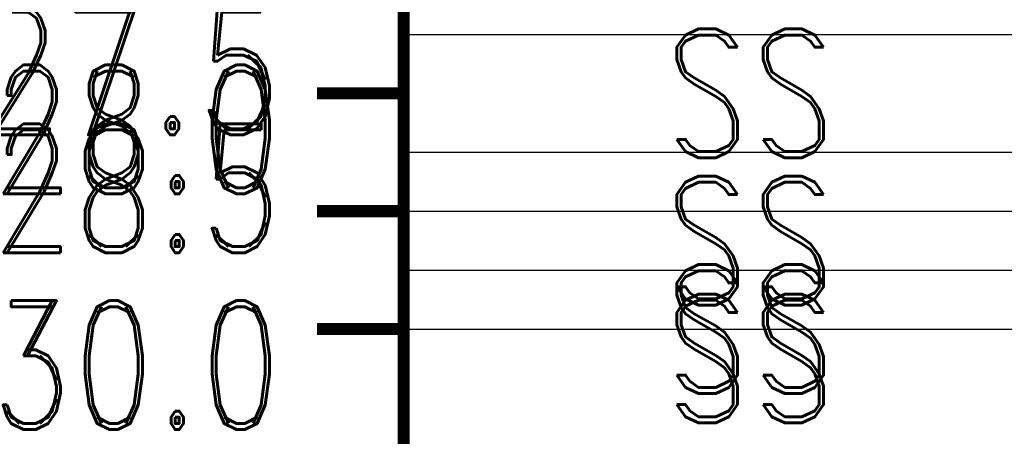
# Model space of a CAD drawing. Extents: x -2 to 113, y -136 to 16.
# Tile 374 of 541: x 56.82 to 65.17, y -55.55 to -52.01. Entities that reach past the tile are written whole.
import ezdxf
from ezdxf.enums import TextEntityAlignment as Align

# ---------------------------------------------------------------- set-up
doc = ezdxf.new("R2010")
doc.units = 0
doc.header["$MEASUREMENT"] = 0
doc.linetypes.add('SOLID', pattern=[0])
doc.layers.get('0').update_dxf_attribs({"linetype": 'SOLID'})
for name, color, linetype in [('1', 7, 'SOLID'), ('10', 7, 'SOLID'), ('11', 7, 'SOLID'), ('12', 7, 'SOLID'), ('13', 7, 'SOLID'), ('14', 7, 'SOLID'), ('15', 7, 'SOLID'), ('16', 7, 'SOLID'), ('17', 7, 'SOLID'), ('18', 7, 'SOLID'), ('19', 7, 'SOLID'), ('2', 7, 'SOLID'), ('20', 7, 'SOLID'), ('21', 7, 'SOLID'), ('22', 7, 'SOLID'), ('23', 7, 'SOLID'), ('24', 7, 'SOLID'), ('25', 7, 'SOLID'), ('26', 7, 'SOLID'), ('27', 7, 'SOLID'), ('28', 7, 'SOLID'), ('29', 7, 'SOLID'), ('3', 7, 'SOLID'), ('30', 7, 'SOLID'), ('31', 7, 'SOLID'), ('32', 7, 'SOLID'), ('33', 7, 'SOLID'), ('34', 7, 'SOLID'), ('35', 7, 'SOLID'), ('36', 7, 'SOLID'), ('37', 7, 'SOLID'), ('38', 7, 'SOLID'), ('39', 7, 'SOLID'), ('4', 7, 'SOLID'), ('40', 7, 'SOLID'), ('41', 7, 'SOLID'), ('42', 7, 'SOLID'), ('43', 7, 'SOLID'), ('44', 7, 'SOLID'), ('45', 7, 'SOLID'), ('46', 7, 'SOLID'), ('47', 7, 'SOLID'), ('48', 7, 'SOLID'), ('49', 7, 'SOLID'), ('5', 7, 'SOLID'), ('50', 7, 'SOLID'), ('51', 7, 'SOLID'), ('52', 7, 'SOLID'), ('53', 7, 'SOLID'), ('54', 7, 'SOLID'), ('55', 7, 'SOLID'), ('56', 7, 'SOLID'), ('57', 7, 'SOLID'), ('58', 7, 'SOLID'), ('59', 7, 'SOLID'), ('6', 7, 'SOLID'), ('60', 7, 'SOLID'), ('61', 7, 'SOLID'), ('62', 7, 'SOLID'), ('63', 7, 'SOLID'), ('64', 7, 'SOLID'), ('65', 7, 'SOLID'), ('66', 7, 'SOLID'), ('67', 7, 'SOLID'), ('68', 7, 'SOLID'), ('7', 7, 'SOLID'), ('8', 7, 'SOLID'), ('9', 7, 'SOLID')]:
    doc.layers.add(name, color=color, linetype=linetype)
doc.styles.add('ROMAND', font='romand', dxfattribs={"height": 1})

msp = doc.modelspace()

# ---------------------------------------------------------------- linework, layer by layer
at = {"color": 7, "linetype": 'SOLID', "const_width": 0.1029}
for points in [[(60.0766, -13.1385), (60.0766, -125.6385)], [(60.0766, -52.6385), (59.3413, -52.6385)], [(60.0766, -53.6385), (59.3413, -53.6385)], [(60.0766, -54.6385), (59.3413, -54.6385)]]:
    msp.add_lwpolyline(points, dxfattribs=at)
at = {"color": 7, "linetype": 'SOLID'}
msp.add_lwpolyline([(60.0766, -52.1385), (82.1354, -52.1385)], dxfattribs=at)
at = {"layer": '1', "color": 7, "linetype": 'SOLID', "const_width": 0.1029}
for points in [[(60.0766, -13.1385), (60.0766, -125.6385)], [(60.0766, -52.6385), (59.3413, -52.6385)], [(60.0766, -53.6385), (59.3413, -53.6385)], [(60.0766, -54.6385), (59.3413, -54.6385)]]:
    msp.add_lwpolyline(points, dxfattribs=at)
at = {"layer": '1', "color": 7, "linetype": 'SOLID'}
msp.add_lwpolyline([(60.0766, -52.1385), (82.1354, -52.1385)], dxfattribs=at)
at = {"layer": '10', "color": 7, "linetype": 'SOLID', "const_width": 0.1029}
for points in [[(60.0766, -13.1385), (60.0766, -125.6385)], [(60.0766, -52.6385), (59.3413, -52.6385)], [(60.0766, -53.6385), (59.3413, -53.6385)], [(60.0766, -54.6385), (59.3413, -54.6385)]]:
    msp.add_lwpolyline(points, dxfattribs=at)
at = {"layer": '10', "color": 7, "linetype": 'SOLID'}
msp.add_lwpolyline([(60.0766, -52.1385), (82.1354, -52.1385)], dxfattribs=at)
at = {"layer": '11', "color": 7, "linetype": 'SOLID', "const_width": 0.1029}
for points in [[(60.0766, -13.1385), (60.0766, -125.6385)], [(60.0766, -52.6385), (59.3413, -52.6385)], [(60.0766, -53.6385), (59.3413, -53.6385)], [(60.0766, -54.6385), (59.3413, -54.6385)]]:
    msp.add_lwpolyline(points, dxfattribs=at)
at = {"layer": '12', "color": 7, "linetype": 'SOLID', "const_width": 0.1029}
for points in [[(60.0766, -13.1385), (60.0766, -125.6385)], [(60.0766, -52.6385), (59.3413, -52.6385)], [(60.0766, -53.6385), (59.3413, -53.6385)], [(60.0766, -54.6385), (59.3413, -54.6385)]]:
    msp.add_lwpolyline(points, dxfattribs=at)
at = {"layer": '12', "color": 7, "linetype": 'SOLID'}
msp.add_lwpolyline([(60.0766, -54.1385), (82.1354, -54.1385)], dxfattribs=at)
at = {"layer": '13', "color": 7, "linetype": 'SOLID', "const_width": 0.1029}
for points in [[(60.0766, -13.1385), (60.0766, -125.6385)], [(60.0766, -52.6385), (59.3413, -52.6385)], [(60.0766, -53.6385), (59.3413, -53.6385)], [(60.0766, -54.6385), (59.3413, -54.6385)]]:
    msp.add_lwpolyline(points, dxfattribs=at)
at = {"layer": '14', "color": 7, "linetype": 'SOLID', "const_width": 0.1029}
for points in [[(60.0766, -13.1385), (60.0766, -125.6385)], [(60.0766, -52.6385), (59.3413, -52.6385)], [(60.0766, -53.6385), (59.3413, -53.6385)], [(60.0766, -54.6385), (59.3413, -54.6385)]]:
    msp.add_lwpolyline(points, dxfattribs=at)
at = {"layer": '14', "color": 7, "linetype": 'SOLID'}
msp.add_lwpolyline([(60.0766, -54.1385), (82.1354, -54.1385)], dxfattribs=at)
at = {"layer": '15', "color": 7, "linetype": 'SOLID', "const_width": 0.1029}
for points in [[(60.0766, -13.1385), (60.0766, -125.6385)], [(60.0766, -52.6385), (59.3413, -52.6385)], [(60.0766, -53.6385), (59.3413, -53.6385)], [(60.0766, -54.6385), (59.3413, -54.6385)]]:
    msp.add_lwpolyline(points, dxfattribs=at)
at = {"layer": '16', "color": 7, "linetype": 'SOLID', "const_width": 0.1029}
for points in [[(60.0766, -13.1385), (60.0766, -125.6385)], [(60.0766, -52.6385), (59.3413, -52.6385)], [(60.0766, -53.6385), (59.3413, -53.6385)], [(60.0766, -54.6385), (59.3413, -54.6385)]]:
    msp.add_lwpolyline(points, dxfattribs=at)
at = {"layer": '16', "color": 7, "linetype": 'SOLID'}
msp.add_lwpolyline([(60.0766, -53.6385), (82.1354, -53.6385)], dxfattribs=at)
msp.add_lwpolyline([(60.0766, -53.6385), (82.1354, -53.6385)], dxfattribs=at)
at = {"layer": '17', "color": 7, "linetype": 'SOLID', "const_width": 0.1029}
for points in [[(60.0766, -13.1385), (60.0766, -125.6385)], [(60.0766, -52.6385), (59.3413, -52.6385)], [(60.0766, -53.6385), (59.3413, -53.6385)], [(60.0766, -54.6385), (59.3413, -54.6385)]]:
    msp.add_lwpolyline(points, dxfattribs=at)
at = {"layer": '18', "color": 7, "linetype": 'SOLID', "const_width": 0.1029}
for points in [[(60.0766, -13.1385), (60.0766, -125.6385)], [(60.0766, -52.6385), (59.3413, -52.6385)], [(60.0766, -53.6385), (59.3413, -53.6385)], [(60.0766, -54.6385), (59.3413, -54.6385)]]:
    msp.add_lwpolyline(points, dxfattribs=at)
at = {"layer": '18', "color": 7, "linetype": 'SOLID'}
msp.add_lwpolyline([(60.0766, -52.1385), (82.1354, -52.1385)], dxfattribs=at)
at = {"layer": '19', "color": 7, "linetype": 'SOLID', "const_width": 0.1029}
for points in [[(60.0766, -13.1385), (60.0766, -125.6385)], [(60.0766, -52.6385), (59.3413, -52.6385)], [(60.0766, -53.6385), (59.3413, -53.6385)], [(60.0766, -54.6385), (59.3413, -54.6385)]]:
    msp.add_lwpolyline(points, dxfattribs=at)
at = {"layer": '2', "color": 7, "linetype": 'SOLID', "const_width": 0.1029}
for points in [[(60.0766, -13.1385), (60.0766, -125.6385)], [(60.0766, -52.6385), (59.3413, -52.6385)], [(60.0766, -53.6385), (59.3413, -53.6385)], [(60.0766, -54.6385), (59.3413, -54.6385)]]:
    msp.add_lwpolyline(points, dxfattribs=at)
at = {"layer": '2', "color": 7, "linetype": 'SOLID'}
msp.add_lwpolyline([(60.0766, -54.1385), (82.1354, -54.1385)], dxfattribs=at)
at = {"layer": '20', "color": 7, "linetype": 'SOLID', "const_width": 0.1029}
for points in [[(60.0766, -13.1385), (60.0766, -125.6385)], [(60.0766, -52.6385), (59.3413, -52.6385)], [(60.0766, -53.6385), (59.3413, -53.6385)], [(60.0766, -54.6385), (59.3413, -54.6385)]]:
    msp.add_lwpolyline(points, dxfattribs=at)
at = {"layer": '20', "color": 7, "linetype": 'SOLID'}
msp.add_lwpolyline([(60.0766, -54.1385), (82.1354, -54.1385)], dxfattribs=at)
at = {"layer": '21', "color": 7, "linetype": 'SOLID', "const_width": 0.1029}
for points in [[(60.0766, -13.1385), (60.0766, -125.6385)], [(60.0766, -52.6385), (59.3413, -52.6385)], [(60.0766, -53.6385), (59.3413, -53.6385)], [(60.0766, -54.6385), (59.3413, -54.6385)]]:
    msp.add_lwpolyline(points, dxfattribs=at)
at = {"layer": '22', "color": 7, "linetype": 'SOLID', "const_width": 0.1029}
for points in [[(60.0766, -13.1385), (60.0766, -125.6385)], [(60.0766, -52.6385), (59.3413, -52.6385)], [(60.0766, -53.6385), (59.3413, -53.6385)], [(60.0766, -54.6385), (59.3413, -54.6385)]]:
    msp.add_lwpolyline(points, dxfattribs=at)
at = {"layer": '22', "color": 7, "linetype": 'SOLID'}
msp.add_lwpolyline([(60.0766, -52.1385), (82.1354, -52.1385)], dxfattribs=at)
at = {"layer": '23', "color": 7, "linetype": 'SOLID', "const_width": 0.1029}
for points in [[(60.0766, -13.1385), (60.0766, -125.6385)], [(60.0766, -52.6385), (59.3413, -52.6385)], [(60.0766, -53.6385), (59.3413, -53.6385)], [(60.0766, -54.6385), (59.3413, -54.6385)]]:
    msp.add_lwpolyline(points, dxfattribs=at)
at = {"layer": '24', "color": 7, "linetype": 'SOLID', "const_width": 0.1029}
for points in [[(60.0766, -13.1385), (60.0766, -125.6385)], [(60.0766, -52.6385), (59.3413, -52.6385)], [(60.0766, -53.6385), (59.3413, -53.6385)], [(60.0766, -54.6385), (59.3413, -54.6385)]]:
    msp.add_lwpolyline(points, dxfattribs=at)
at = {"layer": '24', "color": 7, "linetype": 'SOLID'}
msp.add_lwpolyline([(60.0766, -52.1385), (82.1354, -52.1385)], dxfattribs=at)
at = {"layer": '25', "color": 7, "linetype": 'SOLID', "const_width": 0.1029}
for points in [[(60.0766, -13.1385), (60.0766, -125.6385)], [(60.0766, -52.6385), (59.3413, -52.6385)], [(60.0766, -53.6385), (59.3413, -53.6385)], [(60.0766, -54.6385), (59.3413, -54.6385)]]:
    msp.add_lwpolyline(points, dxfattribs=at)
at = {"layer": '26', "color": 7, "linetype": 'SOLID', "const_width": 0.1029}
for points in [[(60.0766, -13.1385), (60.0766, -125.6385)], [(60.0766, -52.6385), (59.3413, -52.6385)], [(60.0766, -53.6385), (59.3413, -53.6385)], [(60.0766, -54.6385), (59.3413, -54.6385)]]:
    msp.add_lwpolyline(points, dxfattribs=at)
at = {"layer": '26', "color": 7, "linetype": 'SOLID'}
msp.add_lwpolyline([(60.0766, -54.1385), (82.1354, -54.1385)], dxfattribs=at)
at = {"layer": '27', "color": 7, "linetype": 'SOLID', "const_width": 0.1029}
for points in [[(60.0766, -13.1385), (60.0766, -125.6385)], [(60.0766, -52.6385), (59.3413, -52.6385)], [(60.0766, -53.6385), (59.3413, -53.6385)], [(60.0766, -54.6385), (59.3413, -54.6385)]]:
    msp.add_lwpolyline(points, dxfattribs=at)
at = {"layer": '27', "color": 7, "linetype": 'SOLID'}
for points in [[(60.0766, -53.1385), (82.1354, -53.1385)], [(60.0766, -54.6385), (82.1354, -54.6385)]]:
    msp.add_lwpolyline(points, dxfattribs=at)
at = {"layer": '28', "color": 7, "linetype": 'SOLID', "const_width": 0.1029}
for points in [[(60.0766, -13.1385), (60.0766, -125.6385)], [(60.0766, -52.6385), (59.3413, -52.6385)], [(60.0766, -53.6385), (59.3413, -53.6385)], [(60.0766, -54.6385), (59.3413, -54.6385)]]:
    msp.add_lwpolyline(points, dxfattribs=at)
at = {"layer": '29', "color": 7, "linetype": 'SOLID', "const_width": 0.1029}
for points in [[(60.0766, -13.1385), (60.0766, -125.6385)], [(60.0766, -52.6385), (59.3413, -52.6385)], [(60.0766, -53.6385), (59.3413, -53.6385)], [(60.0766, -54.6385), (59.3413, -54.6385)]]:
    msp.add_lwpolyline(points, dxfattribs=at)
at = {"layer": '29', "color": 7, "linetype": 'SOLID'}
msp.add_lwpolyline([(60.0766, -54.1385), (82.1354, -54.1385)], dxfattribs=at)
at = {"layer": '3', "color": 7, "linetype": 'SOLID', "const_width": 0.1029}
for points in [[(60.0766, -13.1385), (60.0766, -125.6385)], [(60.0766, -52.6385), (59.3413, -52.6385)], [(60.0766, -53.6385), (59.3413, -53.6385)], [(60.0766, -54.6385), (59.3413, -54.6385)]]:
    msp.add_lwpolyline(points, dxfattribs=at)
at = {"layer": '30', "color": 7, "linetype": 'SOLID', "const_width": 0.1029}
for points in [[(60.0766, -13.1385), (60.0766, -125.6385)], [(60.0766, -52.6385), (59.3413, -52.6385)], [(60.0766, -53.6385), (59.3413, -53.6385)], [(60.0766, -54.6385), (59.3413, -54.6385)]]:
    msp.add_lwpolyline(points, dxfattribs=at)
at = {"layer": '30', "color": 7, "linetype": 'SOLID'}
msp.add_lwpolyline([(60.0766, -52.1385), (82.1354, -52.1385)], dxfattribs=at)
at = {"layer": '31', "color": 7, "linetype": 'SOLID', "const_width": 0.1029}
for points in [[(60.0766, -13.1385), (60.0766, -125.6385)], [(60.0766, -52.6385), (59.3413, -52.6385)], [(60.0766, -53.6385), (59.3413, -53.6385)], [(60.0766, -54.6385), (59.3413, -54.6385)]]:
    msp.add_lwpolyline(points, dxfattribs=at)
at = {"layer": '32', "color": 7, "linetype": 'SOLID', "const_width": 0.1029}
for points in [[(60.0766, -13.1385), (60.0766, -125.6385)], [(60.0766, -52.6385), (59.3413, -52.6385)], [(60.0766, -53.6385), (59.3413, -53.6385)], [(60.0766, -54.6385), (59.3413, -54.6385)]]:
    msp.add_lwpolyline(points, dxfattribs=at)
at = {"layer": '33', "color": 7, "linetype": 'SOLID', "const_width": 0.1029}
for points in [[(60.0766, -13.1385), (60.0766, -125.6385)], [(60.0766, -52.6385), (59.3413, -52.6385)], [(60.0766, -53.6385), (59.3413, -53.6385)], [(60.0766, -54.6385), (59.3413, -54.6385)]]:
    msp.add_lwpolyline(points, dxfattribs=at)
at = {"layer": '34', "color": 7, "linetype": 'SOLID', "const_width": 0.1029}
for points in [[(60.0766, -13.1385), (60.0766, -125.6385)], [(60.0766, -52.6385), (59.3413, -52.6385)], [(60.0766, -53.6385), (59.3413, -53.6385)], [(60.0766, -54.6385), (59.3413, -54.6385)]]:
    msp.add_lwpolyline(points, dxfattribs=at)
at = {"layer": '35', "color": 7, "linetype": 'SOLID', "const_width": 0.1029}
for points in [[(60.0766, -13.1385), (60.0766, -125.6385)], [(60.0766, -52.6385), (59.3413, -52.6385)], [(60.0766, -53.6385), (59.3413, -53.6385)], [(60.0766, -54.6385), (59.3413, -54.6385)]]:
    msp.add_lwpolyline(points, dxfattribs=at)
at = {"layer": '36', "color": 7, "linetype": 'SOLID', "const_width": 0.1029}
for points in [[(60.0766, -13.1385), (60.0766, -125.6385)], [(60.0766, -52.6385), (59.3413, -52.6385)], [(60.0766, -53.6385), (59.3413, -53.6385)], [(60.0766, -54.6385), (59.3413, -54.6385)]]:
    msp.add_lwpolyline(points, dxfattribs=at)
at = {"layer": '37', "color": 7, "linetype": 'SOLID', "const_width": 0.1029}
for points in [[(60.0766, -13.1385), (60.0766, -125.6385)], [(60.0766, -52.6385), (59.3413, -52.6385)], [(60.0766, -53.6385), (59.3413, -53.6385)], [(60.0766, -54.6385), (59.3413, -54.6385)]]:
    msp.add_lwpolyline(points, dxfattribs=at)
at = {"layer": '38', "color": 7, "linetype": 'SOLID', "const_width": 0.1029}
for points in [[(60.0766, -13.1385), (60.0766, -125.6385)], [(60.0766, -52.6385), (59.3413, -52.6385)], [(60.0766, -53.6385), (59.3413, -53.6385)], [(60.0766, -54.6385), (59.3413, -54.6385)]]:
    msp.add_lwpolyline(points, dxfattribs=at)
at = {"layer": '39', "color": 7, "linetype": 'SOLID', "const_width": 0.1029}
for points in [[(60.0766, -13.1385), (60.0766, -125.6385)], [(60.0766, -52.6385), (59.3413, -52.6385)], [(60.0766, -53.6385), (59.3413, -53.6385)], [(60.0766, -54.6385), (59.3413, -54.6385)]]:
    msp.add_lwpolyline(points, dxfattribs=at)
at = {"layer": '39', "color": 7, "linetype": 'SOLID'}
msp.add_lwpolyline([(60.0766, -52.1385), (82.1354, -52.1385)], dxfattribs=at)
at = {"layer": '4', "color": 7, "linetype": 'SOLID', "const_width": 0.1029}
for points in [[(60.0766, -13.1385), (60.0766, -125.6385)], [(60.0766, -52.6385), (59.3413, -52.6385)], [(60.0766, -53.6385), (59.3413, -53.6385)], [(60.0766, -54.6385), (59.3413, -54.6385)]]:
    msp.add_lwpolyline(points, dxfattribs=at)
at = {"layer": '4', "color": 7, "linetype": 'SOLID'}
msp.add_lwpolyline([(60.0766, -54.1385), (82.1354, -54.1385)], dxfattribs=at)
at = {"layer": '40', "color": 7, "linetype": 'SOLID', "const_width": 0.1029}
for points in [[(60.0766, -13.1385), (60.0766, -125.6385)], [(60.0766, -52.6385), (59.3413, -52.6385)], [(60.0766, -53.6385), (59.3413, -53.6385)], [(60.0766, -54.6385), (59.3413, -54.6385)]]:
    msp.add_lwpolyline(points, dxfattribs=at)
at = {"layer": '41', "color": 7, "linetype": 'SOLID', "const_width": 0.1029}
for points in [[(60.0766, -13.1385), (60.0766, -125.6385)], [(60.0766, -52.6385), (59.3413, -52.6385)], [(60.0766, -53.6385), (59.3413, -53.6385)], [(60.0766, -54.6385), (59.3413, -54.6385)]]:
    msp.add_lwpolyline(points, dxfattribs=at)
at = {"layer": '41', "color": 7, "linetype": 'SOLID'}
msp.add_lwpolyline([(60.0766, -52.1385), (82.1354, -52.1385)], dxfattribs=at)
at = {"layer": '42', "color": 7, "linetype": 'SOLID', "const_width": 0.1029}
for points in [[(60.0766, -13.1385), (60.0766, -125.6385)], [(60.0766, -52.6385), (59.3413, -52.6385)], [(60.0766, -53.6385), (59.3413, -53.6385)], [(60.0766, -54.6385), (59.3413, -54.6385)]]:
    msp.add_lwpolyline(points, dxfattribs=at)
at = {"layer": '43', "color": 7, "linetype": 'SOLID', "const_width": 0.1029}
for points in [[(60.0766, -13.1385), (60.0766, -125.6385)], [(60.0766, -52.6385), (59.3413, -52.6385)], [(60.0766, -53.6385), (59.3413, -53.6385)], [(60.0766, -54.6385), (59.3413, -54.6385)]]:
    msp.add_lwpolyline(points, dxfattribs=at)
at = {"layer": '43', "color": 7, "linetype": 'SOLID'}
msp.add_lwpolyline([(60.0766, -52.1385), (82.1354, -52.1385)], dxfattribs=at)
at = {"layer": '44', "color": 7, "linetype": 'SOLID', "const_width": 0.1029}
for points in [[(60.0766, -13.1385), (60.0766, -125.6385)], [(60.0766, -52.6385), (59.3413, -52.6385)], [(60.0766, -53.6385), (59.3413, -53.6385)], [(60.0766, -54.6385), (59.3413, -54.6385)]]:
    msp.add_lwpolyline(points, dxfattribs=at)
at = {"layer": '45', "color": 7, "linetype": 'SOLID', "const_width": 0.1029}
for points in [[(60.0766, -13.1385), (60.0766, -125.6385)], [(60.0766, -52.6385), (59.3413, -52.6385)], [(60.0766, -53.6385), (59.3413, -53.6385)], [(60.0766, -54.6385), (59.3413, -54.6385)]]:
    msp.add_lwpolyline(points, dxfattribs=at)
at = {"layer": '45', "color": 7, "linetype": 'SOLID'}
msp.add_lwpolyline([(60.0766, -54.1385), (82.1354, -54.1385)], dxfattribs=at)
at = {"layer": '46', "color": 7, "linetype": 'SOLID', "const_width": 0.1029}
for points in [[(60.0766, -13.1385), (60.0766, -125.6385)], [(60.0766, -52.6385), (59.3413, -52.6385)], [(60.0766, -53.6385), (59.3413, -53.6385)], [(60.0766, -54.6385), (59.3413, -54.6385)]]:
    msp.add_lwpolyline(points, dxfattribs=at)
at = {"layer": '46', "color": 7, "linetype": 'SOLID'}
msp.add_lwpolyline([(60.0766, -54.1385), (82.1354, -54.1385)], dxfattribs=at)
at = {"layer": '47', "color": 7, "linetype": 'SOLID', "const_width": 0.1029}
for points in [[(60.0766, -13.1385), (60.0766, -125.6385)], [(60.0766, -52.6385), (59.3413, -52.6385)], [(60.0766, -53.6385), (59.3413, -53.6385)], [(60.0766, -54.6385), (59.3413, -54.6385)]]:
    msp.add_lwpolyline(points, dxfattribs=at)
at = {"layer": '47', "color": 7, "linetype": 'SOLID'}
msp.add_lwpolyline([(60.0766, -52.1385), (82.1354, -52.1385)], dxfattribs=at)
at = {"layer": '48', "color": 7, "linetype": 'SOLID', "const_width": 0.1029}
for points in [[(60.0766, -13.1385), (60.0766, -125.6385)], [(60.0766, -52.6385), (59.3413, -52.6385)], [(60.0766, -53.6385), (59.3413, -53.6385)], [(60.0766, -54.6385), (59.3413, -54.6385)]]:
    msp.add_lwpolyline(points, dxfattribs=at)
at = {"layer": '48', "color": 7, "linetype": 'SOLID'}
msp.add_lwpolyline([(60.0766, -52.1385), (82.1354, -52.1385)], dxfattribs=at)
at = {"layer": '49', "color": 7, "linetype": 'SOLID', "const_width": 0.1029}
for points in [[(60.0766, -13.1385), (60.0766, -125.6385)], [(60.0766, -52.6385), (59.3413, -52.6385)], [(60.0766, -53.6385), (59.3413, -53.6385)], [(60.0766, -54.6385), (59.3413, -54.6385)]]:
    msp.add_lwpolyline(points, dxfattribs=at)
at = {"layer": '49', "color": 7, "linetype": 'SOLID'}
msp.add_lwpolyline([(60.0766, -52.1385), (82.1354, -52.1385)], dxfattribs=at)
at = {"layer": '5', "color": 7, "linetype": 'SOLID', "const_width": 0.1029}
for points in [[(60.0766, -13.1385), (60.0766, -125.6385)], [(60.0766, -52.6385), (59.3413, -52.6385)], [(60.0766, -53.6385), (59.3413, -53.6385)], [(60.0766, -54.6385), (59.3413, -54.6385)]]:
    msp.add_lwpolyline(points, dxfattribs=at)
at = {"layer": '50', "color": 7, "linetype": 'SOLID', "const_width": 0.1029}
for points in [[(60.0766, -13.1385), (60.0766, -125.6385)], [(60.0766, -52.6385), (59.3413, -52.6385)], [(60.0766, -53.6385), (59.3413, -53.6385)], [(60.0766, -54.6385), (59.3413, -54.6385)]]:
    msp.add_lwpolyline(points, dxfattribs=at)
at = {"layer": '50', "color": 7, "linetype": 'SOLID'}
msp.add_lwpolyline([(60.0766, -54.1385), (82.1354, -54.1385)], dxfattribs=at)
at = {"layer": '51', "color": 7, "linetype": 'SOLID', "const_width": 0.1029}
for points in [[(60.0766, -13.1385), (60.0766, -125.6385)], [(60.0766, -52.6385), (59.3413, -52.6385)], [(60.0766, -53.6385), (59.3413, -53.6385)], [(60.0766, -54.6385), (59.3413, -54.6385)]]:
    msp.add_lwpolyline(points, dxfattribs=at)
at = {"layer": '52', "color": 7, "linetype": 'SOLID', "const_width": 0.1029}
for points in [[(60.0766, -13.1385), (60.0766, -125.6385)], [(60.0766, -52.6385), (59.3413, -52.6385)], [(60.0766, -53.6385), (59.3413, -53.6385)], [(60.0766, -54.6385), (59.3413, -54.6385)]]:
    msp.add_lwpolyline(points, dxfattribs=at)
at = {"layer": '52', "color": 7, "linetype": 'SOLID'}
msp.add_lwpolyline([(60.0766, -52.1385), (82.1354, -52.1385)], dxfattribs=at)
at = {"layer": '53', "color": 7, "linetype": 'SOLID', "const_width": 0.1029}
for points in [[(60.0766, -13.1385), (60.0766, -125.6385)], [(60.0766, -52.6385), (59.3413, -52.6385)], [(60.0766, -53.6385), (59.3413, -53.6385)], [(60.0766, -54.6385), (59.3413, -54.6385)]]:
    msp.add_lwpolyline(points, dxfattribs=at)
at = {"layer": '54', "color": 7, "linetype": 'SOLID', "const_width": 0.1029}
for points in [[(60.0766, -13.1385), (60.0766, -125.6385)], [(60.0766, -52.6385), (59.3413, -52.6385)], [(60.0766, -53.6385), (59.3413, -53.6385)], [(60.0766, -54.6385), (59.3413, -54.6385)]]:
    msp.add_lwpolyline(points, dxfattribs=at)
at = {"layer": '54', "color": 7, "linetype": 'SOLID'}
msp.add_lwpolyline([(60.0766, -54.1385), (82.1354, -54.1385)], dxfattribs=at)
at = {"layer": '55', "color": 7, "linetype": 'SOLID', "const_width": 0.1029}
for points in [[(60.0766, -13.1385), (60.0766, -125.6385)], [(60.0766, -52.6385), (59.3413, -52.6385)], [(60.0766, -53.6385), (59.3413, -53.6385)], [(60.0766, -54.6385), (59.3413, -54.6385)]]:
    msp.add_lwpolyline(points, dxfattribs=at)
at = {"layer": '56', "color": 7, "linetype": 'SOLID', "const_width": 0.1029}
for points in [[(60.0766, -13.1385), (60.0766, -125.6385)], [(60.0766, -52.6385), (59.3413, -52.6385)], [(60.0766, -53.6385), (59.3413, -53.6385)], [(60.0766, -54.6385), (59.3413, -54.6385)]]:
    msp.add_lwpolyline(points, dxfattribs=at)
at = {"layer": '56', "color": 7, "linetype": 'SOLID'}
msp.add_lwpolyline([(60.0766, -52.1385), (82.1354, -52.1385)], dxfattribs=at)
at = {"layer": '57', "color": 7, "linetype": 'SOLID', "const_width": 0.1029}
for points in [[(60.0766, -13.1385), (60.0766, -125.6385)], [(60.0766, -52.6385), (59.3413, -52.6385)], [(60.0766, -53.6385), (59.3413, -53.6385)], [(60.0766, -54.6385), (59.3413, -54.6385)]]:
    msp.add_lwpolyline(points, dxfattribs=at)
at = {"layer": '57', "color": 7, "linetype": 'SOLID'}
msp.add_lwpolyline([(60.0766, -52.1385), (82.1354, -52.1385)], dxfattribs=at)
at = {"layer": '58', "color": 7, "linetype": 'SOLID', "const_width": 0.1029}
for points in [[(60.0766, -13.1385), (60.0766, -125.6385)], [(60.0766, -52.6385), (59.3413, -52.6385)], [(60.0766, -53.6385), (59.3413, -53.6385)], [(60.0766, -54.6385), (59.3413, -54.6385)]]:
    msp.add_lwpolyline(points, dxfattribs=at)
at = {"layer": '59', "color": 7, "linetype": 'SOLID', "const_width": 0.1029}
for points in [[(60.0766, -13.1385), (60.0766, -125.6385)], [(60.0766, -52.6385), (59.3413, -52.6385)], [(60.0766, -53.6385), (59.3413, -53.6385)], [(60.0766, -54.6385), (59.3413, -54.6385)]]:
    msp.add_lwpolyline(points, dxfattribs=at)
at = {"layer": '59', "color": 7, "linetype": 'SOLID'}
msp.add_lwpolyline([(60.0766, -52.1385), (82.1354, -52.1385)], dxfattribs=at)
at = {"layer": '6', "color": 7, "linetype": 'SOLID', "const_width": 0.1029}
for points in [[(60.0766, -13.1385), (60.0766, -125.6385)], [(60.0766, -52.6385), (59.3413, -52.6385)], [(60.0766, -53.6385), (59.3413, -53.6385)], [(60.0766, -54.6385), (59.3413, -54.6385)]]:
    msp.add_lwpolyline(points, dxfattribs=at)
at = {"layer": '6', "color": 7, "linetype": 'SOLID'}
msp.add_lwpolyline([(60.0766, -52.1385), (82.1354, -52.1385)], dxfattribs=at)
at = {"layer": '60', "color": 7, "linetype": 'SOLID', "const_width": 0.1029}
for points in [[(60.0766, -13.1385), (60.0766, -125.6385)], [(60.0766, -52.6385), (59.3413, -52.6385)], [(60.0766, -53.6385), (59.3413, -53.6385)], [(60.0766, -54.6385), (59.3413, -54.6385)]]:
    msp.add_lwpolyline(points, dxfattribs=at)
at = {"layer": '61', "color": 7, "linetype": 'SOLID', "const_width": 0.1029}
for points in [[(60.0766, -13.1385), (60.0766, -125.6385)], [(60.0766, -52.6385), (59.3413, -52.6385)], [(60.0766, -53.6385), (59.3413, -53.6385)], [(60.0766, -54.6385), (59.3413, -54.6385)]]:
    msp.add_lwpolyline(points, dxfattribs=at)
at = {"layer": '61', "color": 7, "linetype": 'SOLID'}
msp.add_lwpolyline([(60.0766, -52.1385), (82.1354, -52.1385)], dxfattribs=at)
at = {"layer": '62', "color": 7, "linetype": 'SOLID', "const_width": 0.1029}
for points in [[(60.0766, -13.1385), (60.0766, -125.6385)], [(60.0766, -52.6385), (59.3413, -52.6385)], [(60.0766, -53.6385), (59.3413, -53.6385)], [(60.0766, -54.6385), (59.3413, -54.6385)]]:
    msp.add_lwpolyline(points, dxfattribs=at)
at = {"layer": '63', "color": 7, "linetype": 'SOLID', "const_width": 0.1029}
for points in [[(60.0766, -13.1385), (60.0766, -125.6385)], [(60.0766, -52.6385), (59.3413, -52.6385)], [(60.0766, -53.6385), (59.3413, -53.6385)], [(60.0766, -54.6385), (59.3413, -54.6385)]]:
    msp.add_lwpolyline(points, dxfattribs=at)
at = {"layer": '63', "color": 7, "linetype": 'SOLID'}
msp.add_lwpolyline([(60.0766, -52.1385), (82.1354, -52.1385)], dxfattribs=at)
at = {"layer": '64', "color": 7, "linetype": 'SOLID', "const_width": 0.1029}
for points in [[(60.0766, -13.1385), (60.0766, -125.6385)], [(60.0766, -52.6385), (59.3413, -52.6385)], [(60.0766, -53.6385), (59.3413, -53.6385)], [(60.0766, -54.6385), (59.3413, -54.6385)]]:
    msp.add_lwpolyline(points, dxfattribs=at)
at = {"layer": '65', "color": 7, "linetype": 'SOLID', "const_width": 0.1029}
for points in [[(60.0766, -13.1385), (60.0766, -125.6385)], [(60.0766, -52.6385), (59.3413, -52.6385)], [(60.0766, -53.6385), (59.3413, -53.6385)], [(60.0766, -54.6385), (59.3413, -54.6385)]]:
    msp.add_lwpolyline(points, dxfattribs=at)
at = {"layer": '65', "color": 7, "linetype": 'SOLID'}
msp.add_lwpolyline([(60.0766, -54.1385), (82.1354, -54.1385)], dxfattribs=at)
at = {"layer": '66', "color": 7, "linetype": 'SOLID', "const_width": 0.1029}
for points in [[(60.0766, -13.1385), (60.0766, -125.6385)], [(60.0766, -52.6385), (59.3413, -52.6385)], [(60.0766, -53.6385), (59.3413, -53.6385)], [(60.0766, -54.6385), (59.3413, -54.6385)]]:
    msp.add_lwpolyline(points, dxfattribs=at)
at = {"layer": '67', "color": 7, "linetype": 'SOLID', "const_width": 0.1029}
for points in [[(60.0766, -13.1385), (60.0766, -125.6385)], [(60.0766, -52.6385), (59.3413, -52.6385)], [(60.0766, -53.6385), (59.3413, -53.6385)], [(60.0766, -54.6385), (59.3413, -54.6385)]]:
    msp.add_lwpolyline(points, dxfattribs=at)
at = {"layer": '67', "color": 7, "linetype": 'SOLID'}
msp.add_lwpolyline([(60.0766, -54.1385), (82.1354, -54.1385)], dxfattribs=at)
at = {"layer": '68', "color": 7, "linetype": 'SOLID', "const_width": 0.1029}
for points in [[(60.0766, -13.1385), (60.0766, -125.6385)], [(60.0766, -52.6385), (59.3413, -52.6385)], [(60.0766, -53.6385), (59.3413, -53.6385)], [(60.0766, -54.6385), (59.3413, -54.6385)]]:
    msp.add_lwpolyline(points, dxfattribs=at)
at = {"layer": '7', "color": 7, "linetype": 'SOLID', "const_width": 0.1029}
for points in [[(60.0766, -13.1385), (60.0766, -125.6385)], [(60.0766, -52.6385), (59.3413, -52.6385)], [(60.0766, -53.6385), (59.3413, -53.6385)], [(60.0766, -54.6385), (59.3413, -54.6385)]]:
    msp.add_lwpolyline(points, dxfattribs=at)
at = {"layer": '8', "color": 7, "linetype": 'SOLID', "const_width": 0.1029}
for points in [[(60.0766, -13.1385), (60.0766, -125.6385)], [(60.0766, -52.6385), (59.3413, -52.6385)], [(60.0766, -53.6385), (59.3413, -53.6385)], [(60.0766, -54.6385), (59.3413, -54.6385)]]:
    msp.add_lwpolyline(points, dxfattribs=at)
at = {"layer": '8', "color": 7, "linetype": 'SOLID'}
msp.add_lwpolyline([(60.0766, -54.1385), (82.1354, -54.1385)], dxfattribs=at)
at = {"layer": '9', "color": 7, "linetype": 'SOLID', "const_width": 0.1029}
for points in [[(60.0766, -13.1385), (60.0766, -125.6385)], [(60.0766, -52.6385), (59.3413, -52.6385)], [(60.0766, -53.6385), (59.3413, -53.6385)], [(60.0766, -54.6385), (59.3413, -54.6385)]]:
    msp.add_lwpolyline(points, dxfattribs=at)

# ---------------------------------------------------------------- texts
at = {"color": 7, "style": 'ROMAND', "width": 0.78}
msp.add_text('30.0', height=1.09412, dxfattribs=at).set_placement((59.0472, -55.4915), align=Align.RIGHT)
at = {"layer": '1', "color": 7, "style": 'ROMAND', "width": 0.78}
msp.add_text('30.0', height=1.09412, dxfattribs=at).set_placement((59.0472, -55.4915), align=Align.RIGHT)
at = {"layer": '10', "color": 7, "style": 'ROMAND', "width": 0.78}
msp.add_text('30.0', height=1.09412, dxfattribs=at).set_placement((59.0472, -55.4915), align=Align.RIGHT)
at = {"layer": '12', "color": 7, "style": 'ROMAND', "width": 0.78}
msp.add_text('28.5', height=1.09412, dxfattribs=at).set_placement((59.0472, -53.9915), align=Align.RIGHT)
msp.add_text('SS', height=1.09412, dxfattribs=at).set_placement((63.0178, -54.8885), align=Align.MIDDLE_CENTER)
at = {"layer": '14', "color": 7, "style": 'ROMAND', "width": 0.78}
msp.add_text('28.5', height=1.09412, dxfattribs=at).set_placement((59.0472, -53.9915), align=Align.RIGHT)
msp.add_text('SS', height=1.09412, dxfattribs=at).set_placement((63.0178, -54.8885), align=Align.MIDDLE_CENTER)
at = {"layer": '16', "color": 7, "style": 'ROMAND', "width": 0.78}
for p in [(63.0178, -52.6385), (63.0178, -54.6385)]:
    msp.add_text('SS', height=1.09412, dxfattribs=at).set_placement(p, align=Align.MIDDLE_CENTER)
for s, p in [('28.0', (59.0472, -53.4915)), ('30.0', (59.0472, -55.4915))]:
    msp.add_text(s, height=1.09412, dxfattribs=at).set_placement(p, align=Align.RIGHT)
at = {"layer": '18', "color": 7, "style": 'ROMAND', "width": 0.78}
msp.add_text('30.0', height=1.09412, dxfattribs=at).set_placement((59.0472, -55.4915), align=Align.RIGHT)
at = {"layer": '2', "color": 7, "style": 'ROMAND', "width": 0.78}
msp.add_text('28.5', height=1.09412, dxfattribs=at).set_placement((59.0472, -53.9915), align=Align.RIGHT)
msp.add_text('SS', height=1.09412, dxfattribs=at).set_placement((63.0178, -54.8885), align=Align.MIDDLE_CENTER)
at = {"layer": '20', "color": 7, "style": 'ROMAND', "width": 0.78}
msp.add_text('28.5', height=1.09412, dxfattribs=at).set_placement((59.0472, -53.9915), align=Align.RIGHT)
msp.add_text('SS', height=1.09412, dxfattribs=at).set_placement((63.0178, -54.8885), align=Align.MIDDLE_CENTER)
at = {"layer": '22', "color": 7, "style": 'ROMAND', "width": 0.78}
msp.add_text('30.0', height=1.09412, dxfattribs=at).set_placement((59.0472, -55.4915), align=Align.RIGHT)
at = {"layer": '24', "color": 7, "style": 'ROMAND', "width": 0.78}
msp.add_text('30.0', height=1.09412, dxfattribs=at).set_placement((59.0472, -55.4915), align=Align.RIGHT)
at = {"layer": '26', "color": 7, "style": 'ROMAND', "width": 0.78}
msp.add_text('28.5', height=1.09412, dxfattribs=at).set_placement((59.0472, -53.9915), align=Align.RIGHT)
msp.add_text('SS', height=1.09412, dxfattribs=at).set_placement((63.0178, -54.8885), align=Align.MIDDLE_CENTER)
at = {"layer": '27', "color": 7, "style": 'ROMAND', "width": 0.78}
msp.add_text('27.5', height=1.09412, dxfattribs=at).set_placement((59.0472, -52.9915), align=Align.RIGHT)
msp.add_text('SS', height=1.09412, dxfattribs=at).set_placement((63.0178, -53.8885), align=Align.MIDDLE_CENTER)
at = {"layer": '29', "color": 7, "style": 'ROMAND', "width": 0.78}
msp.add_text('28.5', height=1.09412, dxfattribs=at).set_placement((59.0472, -53.9915), align=Align.RIGHT)
msp.add_text('SS', height=1.09412, dxfattribs=at).set_placement((63.0178, -54.8885), align=Align.MIDDLE_CENTER)
at = {"layer": '30', "color": 7, "style": 'ROMAND', "width": 0.78}
msp.add_text('30.0', height=1.09412, dxfattribs=at).set_placement((59.0472, -55.4915), align=Align.RIGHT)
at = {"layer": '39', "color": 7, "style": 'ROMAND', "width": 0.78}
msp.add_text('30.0', height=1.09412, dxfattribs=at).set_placement((59.0472, -55.4915), align=Align.RIGHT)
at = {"layer": '4', "color": 7, "style": 'ROMAND', "width": 0.78}
msp.add_text('28.5', height=1.09412, dxfattribs=at).set_placement((59.0472, -53.9915), align=Align.RIGHT)
msp.add_text('SS', height=1.09412, dxfattribs=at).set_placement((63.0178, -54.8885), align=Align.MIDDLE_CENTER)
at = {"layer": '41', "color": 7, "style": 'ROMAND', "width": 0.78}
msp.add_text('30.0', height=1.09412, dxfattribs=at).set_placement((59.0472, -55.4915), align=Align.RIGHT)
at = {"layer": '43', "color": 7, "style": 'ROMAND', "width": 0.78}
msp.add_text('30.0', height=1.09412, dxfattribs=at).set_placement((59.0472, -55.4915), align=Align.RIGHT)
at = {"layer": '45', "color": 7, "style": 'ROMAND', "width": 0.78}
msp.add_text('28.5', height=1.09412, dxfattribs=at).set_placement((59.0472, -53.9915), align=Align.RIGHT)
msp.add_text('SS', height=1.09412, dxfattribs=at).set_placement((63.0178, -54.8885), align=Align.MIDDLE_CENTER)
at = {"layer": '46', "color": 7, "style": 'ROMAND', "width": 0.78}
msp.add_text('28.5', height=1.09412, dxfattribs=at).set_placement((59.0472, -53.9915), align=Align.RIGHT)
msp.add_text('SS', height=1.09412, dxfattribs=at).set_placement((63.0178, -54.8885), align=Align.MIDDLE_CENTER)
at = {"layer": '47', "color": 7, "style": 'ROMAND', "width": 0.78}
msp.add_text('30.0', height=1.09412, dxfattribs=at).set_placement((59.0472, -55.4915), align=Align.RIGHT)
at = {"layer": '48', "color": 7, "style": 'ROMAND', "width": 0.78}
msp.add_text('30.0', height=1.09412, dxfattribs=at).set_placement((59.0472, -55.4915), align=Align.RIGHT)
at = {"layer": '49', "color": 7, "style": 'ROMAND', "width": 0.78}
msp.add_text('30.0', height=1.09412, dxfattribs=at).set_placement((59.0472, -55.4915), align=Align.RIGHT)
at = {"layer": '50', "color": 7, "style": 'ROMAND', "width": 0.78}
msp.add_text('28.5', height=1.09412, dxfattribs=at).set_placement((59.0472, -53.9915), align=Align.RIGHT)
msp.add_text('SS', height=1.09412, dxfattribs=at).set_placement((63.0178, -54.8885), align=Align.MIDDLE_CENTER)
at = {"layer": '52', "color": 7, "style": 'ROMAND', "width": 0.78}
msp.add_text('30.0', height=1.09412, dxfattribs=at).set_placement((59.0472, -55.4915), align=Align.RIGHT)
at = {"layer": '54', "color": 7, "style": 'ROMAND', "width": 0.78}
msp.add_text('28.5', height=1.09412, dxfattribs=at).set_placement((59.0472, -53.9915), align=Align.RIGHT)
msp.add_text('SS', height=1.09412, dxfattribs=at).set_placement((63.0178, -54.8885), align=Align.MIDDLE_CENTER)
at = {"layer": '56', "color": 7, "style": 'ROMAND', "width": 0.78}
msp.add_text('30.0', height=1.09412, dxfattribs=at).set_placement((59.0472, -55.4915), align=Align.RIGHT)
at = {"layer": '57', "color": 7, "style": 'ROMAND', "width": 0.78}
msp.add_text('30.0', height=1.09412, dxfattribs=at).set_placement((59.0472, -55.4915), align=Align.RIGHT)
at = {"layer": '59', "color": 7, "style": 'ROMAND', "width": 0.78}
msp.add_text('30.0', height=1.09412, dxfattribs=at).set_placement((59.0472, -55.4915), align=Align.RIGHT)
at = {"layer": '6', "color": 7, "style": 'ROMAND', "width": 0.78}
msp.add_text('30.0', height=1.09412, dxfattribs=at).set_placement((59.0472, -55.4915), align=Align.RIGHT)
at = {"layer": '61', "color": 7, "style": 'ROMAND', "width": 0.78}
msp.add_text('30.0', height=1.09412, dxfattribs=at).set_placement((59.0472, -55.4915), align=Align.RIGHT)
at = {"layer": '63', "color": 7, "style": 'ROMAND', "width": 0.78}
msp.add_text('30.0', height=1.09412, dxfattribs=at).set_placement((59.0472, -55.4915), align=Align.RIGHT)
at = {"layer": '65', "color": 7, "style": 'ROMAND', "width": 0.78}
msp.add_text('28.5', height=1.09412, dxfattribs=at).set_placement((59.0472, -53.9915), align=Align.RIGHT)
msp.add_text('SS', height=1.09412, dxfattribs=at).set_placement((63.0178, -54.8885), align=Align.MIDDLE_CENTER)
at = {"layer": '67', "color": 7, "style": 'ROMAND', "width": 0.78}
msp.add_text('28.5', height=1.09412, dxfattribs=at).set_placement((59.0472, -53.9915), align=Align.RIGHT)
msp.add_text('SS', height=1.09412, dxfattribs=at).set_placement((63.0178, -54.8885), align=Align.MIDDLE_CENTER)
at = {"layer": '8', "color": 7, "style": 'ROMAND', "width": 0.78}
msp.add_text('28.5', height=1.09412, dxfattribs=at).set_placement((59.0472, -53.9915), align=Align.RIGHT)
msp.add_text('SS', height=1.09412, dxfattribs=at).set_placement((63.0178, -54.8885), align=Align.MIDDLE_CENTER)

doc.saveas('drawing.dxf')
